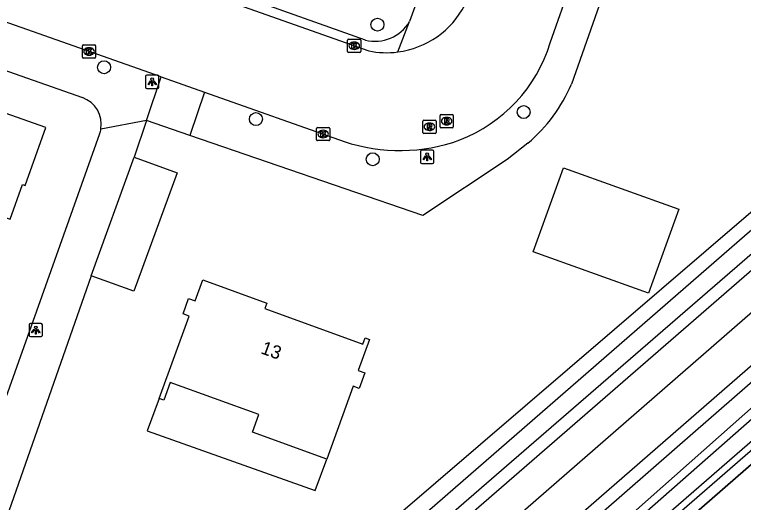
# Model space of a CAD drawing. Extents: x 163268 to 164360, y 381529 to 382285.
# Drawn here: x 163831.5 to 163886.4, y 381793.2 to 381829.9 of the extents above; entities that cross this region are included whole.
import ezdxf

# ---------------------------------------------------------------- set-up
doc = ezdxf.new("R2010")
doc.units = 0
for name, color, linetype in [('IMGEO_Boom', 7, 'Continuous'), ('IMGEO_Erf', 7, 'Continuous'), ('IMGEO_Groenvoorziening', 7, 'Continuous'), ('IMGEO_Hek', 7, 'Continuous'), ('IMGEO_Kolk', 7, 'Continuous'), ('IMGEO_Lichtpunt', 7, 'Continuous'), ('IMGEO_Pand', 7, 'Continuous'), ('IMGEO_Pand_nummerreeks', 7, 'Continuous'), ('IMGEO_Pand_overbouw', 7, 'Continuous'), ('IMGEO_Pand_vergunning_verleend', 7, 'Continuous'), ('IMGEO_Rijbaan_lokaal_gesloten', 7, 'Continuous'), ('IMGEO_Rijbaan_lokaal_open', 7, 'Continuous'), ('IMGEO_Rioolput', 7, 'Continuous'), ('IMGEO_Voetpad_open', 7, 'Continuous'), ('IMGEO_Waterloop', 7, 'Continuous')]:
    doc.layers.add(name, color=color, linetype=linetype)

msp = doc.modelspace()

# ---------------------------------------------------------------- linework, layer by layer
at = {"layer": 'IMGEO_Boom'}
for centre in [(163858.808, 381829.161), (163838.227, 381825.953), (163869.817, 381822.579), (163849.664, 381822.048), (163858.451, 381819.018)]:
    msp.add_circle(centre, 0.489, dxfattribs=at)
at = {"layer": 'IMGEO_Erf'}
msp.add_lwpolyline([(163846.023, 381779.611), (163846.214, 381780.09), (163981.759, 381896.51)], dxfattribs=at)
at = {"layer": 'IMGEO_Groenvoorziening'}
for points in [[(163983.01, 381895.079), (163925.999, 381844.559), (163849.507, 381778.101)], [(163860.227, 381776.574), (163897.065, 381809.245), (163920.52, 381829.655)], [(163923.335, 381827.493), (163923.226, 381827.395), (163896.672, 381804.504), (163862.173, 381774.429)], [(163922.389, 381827.909), (163896.621, 381805.495), (163862.196, 381775.551)]]:
    msp.add_lwpolyline(points, dxfattribs=at)
at = {"layer": 'IMGEO_Hek'}
msp.add_lwpolyline([(163862.173, 381774.429), (163896.672, 381804.504)], dxfattribs=at)
at = {"layer": 'IMGEO_Kolk'}
for p, q in [((163856.56, 381827.148), (163856.56, 381828)), ((163856.635, 381828.074), (163857.487, 381828.074)), ((163857.561, 381828), (163857.561, 381827.148)), ((163836.595, 381826.718), (163836.595, 381827.57)), ((163836.67, 381827.644), (163837.522, 381827.644)), ((163837.083, 381827.424), (163837.108, 381827.424)), ((163837.596, 381827.57), (163837.596, 381826.718)), ((163857.048, 381827.854), (163857.073, 381827.854)), ((163837.106, 381826.864), (163837.081, 381826.864)), ((163857.487, 381827.074), (163856.635, 381827.074)), ((163857.071, 381827.294), (163857.046, 381827.294)), ((163837.522, 381826.644), (163836.67, 381826.644)), ((163854.297, 381821.423), (163855.149, 381821.423)), ((163854.222, 381820.497), (163854.222, 381821.349)), ((163854.71, 381821.203), (163854.735, 381821.203)), ((163855.223, 381821.349), (163855.223, 381820.497)), ((163855.149, 381820.423), (163854.297, 381820.423)), ((163854.733, 381820.643), (163854.708, 381820.643))]:
    msp.add_line(p, q, dxfattribs=at)
for points in [[(163856.56, 381827.148), (163856.56, 381828)], [(163856.635, 381828.074), (163857.487, 381828.074)], [(163857.561, 381828), (163857.561, 381827.148)], [(163836.595, 381826.718), (163836.595, 381827.57)], [(163836.67, 381827.644), (163837.522, 381827.644)], [(163837.596, 381827.57), (163837.596, 381826.718)], [(163856.881, 381827.774), (163857.004, 381827.774), (163857.004, 381827.623), (163857.134, 381827.774), (163857.298, 381827.774), (163857.152, 381827.623), (163857.305, 381827.374), (163857.153, 381827.374), (163857.068, 381827.538), (163857.004, 381827.471), (163857.004, 381827.374), (163856.881, 381827.374), (163856.881, 381827.774)], [(163836.916, 381827.344), (163837.039, 381827.344), (163837.039, 381827.193), (163837.169, 381827.344), (163837.333, 381827.344), (163837.187, 381827.193), (163837.34, 381826.944), (163837.188, 381826.944), (163837.103, 381827.108), (163837.039, 381827.041), (163837.039, 381826.944), (163836.916, 381826.944), (163836.916, 381827.344)], [(163857.487, 381827.074), (163856.635, 381827.074)], [(163837.522, 381826.644), (163836.67, 381826.644)], [(163854.297, 381821.423), (163855.149, 381821.423)], [(163854.222, 381820.497), (163854.222, 381821.349)], [(163854.543, 381821.123), (163854.666, 381821.123), (163854.666, 381820.972), (163854.796, 381821.123), (163854.96, 381821.123), (163854.814, 381820.972), (163854.967, 381820.723), (163854.815, 381820.723), (163854.73, 381820.887), (163854.666, 381820.82), (163854.666, 381820.723), (163854.543, 381820.723), (163854.543, 381821.123)], [(163855.223, 381821.349), (163855.223, 381820.497)], [(163855.149, 381820.423), (163854.297, 381820.423)]]:
    msp.add_lwpolyline(points, dxfattribs=at)
for centre, start, end in [((163856.637, 381827.998), 91.552, 178.448), ((163856.637, 381827.998), 91.552, 178.448), ((163857.485, 381827.998), 1.552, 88.448), ((163857.485, 381827.998), 1.552, 88.448), ((163836.672, 381827.568), 91.552, 178.448), ((163836.672, 381827.568), 91.552, 178.448), ((163837.52, 381827.568), 1.552, 88.448), ((163837.52, 381827.568), 1.552, 88.448), ((163856.637, 381827.15), 181.552, 268.448), ((163856.637, 381827.15), 181.552, 268.448), ((163857.485, 381827.15), 271.552, 358.448), ((163857.485, 381827.15), 271.552, 358.448), ((163836.672, 381826.72), 181.552, 268.448), ((163836.672, 381826.72), 181.552, 268.448), ((163837.52, 381826.72), 271.552, 358.448), ((163837.52, 381826.72), 271.552, 358.448), ((163854.299, 381821.347), 91.552, 178.448), ((163854.299, 381821.347), 91.552, 178.448), ((163855.147, 381821.347), 1.552, 88.448), ((163855.147, 381821.347), 1.552, 88.448), ((163854.299, 381820.499), 181.552, 268.448), ((163854.299, 381820.499), 181.552, 268.448), ((163855.147, 381820.499), 271.552, 358.448), ((163855.147, 381820.499), 271.552, 358.448)]:
    msp.add_arc(centre, 0.0765, start, end, dxfattribs=at)
for centre, major_axis, ratio, start_param, end_param in [((163837.082, 381827.144), (-0.387, 0.002), 0.722429, 4.712389, 7.853982), ((163837.107, 381827.144), (-0.39, 0.002), 0.717154, 1.570796, 4.712389), ((163857.047, 381827.574), (-0.387, 0.002), 0.722429, 4.712389, 7.853982), ((163857.072, 381827.574), (-0.39, 0.002), 0.717154, 1.570796, 4.712389), ((163854.709, 381820.923), (-0.387, 0.002), 0.722429, 4.712389, 7.853982), ((163854.734, 381820.923), (-0.39, 0.002), 0.717154, 1.570796, 4.712389)]:
    msp.add_ellipse(centre, major_axis=major_axis, ratio=ratio, start_param=start_param, end_param=end_param, dxfattribs=at)
at = {"layer": 'IMGEO_Lichtpunt'}
for p, q in [((163841.357, 381825.262), (163841.357, 381824.455)), ((163841.357, 381825.262), (163841.357, 381824.455)), ((163842.259, 381825.357), (163841.451, 381825.357)), ((163842.259, 381825.357), (163841.451, 381825.357)), ((163842.353, 381824.455), (163842.353, 381825.262)), ((163842.353, 381824.455), (163842.353, 381825.262)), ((163841.451, 381824.361), (163842.259, 381824.361)), ((163841.451, 381824.361), (163842.259, 381824.361)), ((163862.056, 381819.608), (163862.056, 381818.801)), ((163862.056, 381819.608), (163862.056, 381818.801)), ((163862.958, 381819.703), (163862.15, 381819.703)), ((163862.958, 381819.703), (163862.15, 381819.703)), ((163863.052, 381818.801), (163863.052, 381819.608)), ((163863.052, 381818.801), (163863.052, 381819.608)), ((163862.15, 381818.707), (163862.958, 381818.707)), ((163862.15, 381818.707), (163862.958, 381818.707)), ((163832.588, 381806.559), (163832.588, 381805.752)), ((163832.588, 381806.559), (163832.588, 381805.752)), ((163833.49, 381806.654), (163832.682, 381806.654)), ((163833.49, 381806.654), (163832.682, 381806.654)), ((163833.584, 381805.752), (163833.584, 381806.559)), ((163833.584, 381805.752), (163833.584, 381806.559)), ((163832.682, 381805.658), (163833.49, 381805.658)), ((163832.682, 381805.658), (163833.49, 381805.658))]:
    msp.add_line(p, q, dxfattribs=at)
for points in [[(163841.731, 381824.926), (163841.77, 381824.898), (163841.582, 381824.636), (163841.544, 381824.663), (163841.731, 381824.926)], [(163841.833, 381824.878), (163841.88, 381824.878), (163841.88, 381824.556), (163841.833, 381824.556), (163841.833, 381824.878)], [(163841.943, 381824.898), (163841.981, 381824.925), (163842.168, 381824.663), (163842.129, 381824.635), (163841.943, 381824.898)], [(163862.43, 381819.272), (163862.469, 381819.244), (163862.281, 381818.982), (163862.243, 381819.009), (163862.43, 381819.272)], [(163862.532, 381819.224), (163862.579, 381819.224), (163862.579, 381818.902), (163862.532, 381818.902), (163862.532, 381819.224)], [(163862.642, 381819.244), (163862.68, 381819.271), (163862.867, 381819.009), (163862.828, 381818.981), (163862.642, 381819.244)], [(163832.962, 381806.223), (163833.001, 381806.195), (163832.813, 381805.933), (163832.775, 381805.96), (163832.962, 381806.223)], [(163833.064, 381806.175), (163833.111, 381806.175), (163833.111, 381805.853), (163833.064, 381805.853), (163833.064, 381806.175)], [(163833.174, 381806.195), (163833.212, 381806.222), (163833.399, 381805.96), (163833.36, 381805.932), (163833.174, 381806.195)]]:
    msp.add_lwpolyline(points, dxfattribs=at)
for centre in [(163841.856, 381825.06), (163862.555, 381819.406), (163833.087, 381806.357)]:
    msp.add_circle(centre, 0.0994, dxfattribs=at)
for centre, start, end in [((163841.451, 381825.262), 90, 180), ((163841.451, 381825.262), 90, 180), ((163842.259, 381825.262), 0, 90), ((163842.259, 381825.262), 0, 90), ((163841.451, 381824.455), 180, 270), ((163841.451, 381824.455), 180, 270), ((163842.259, 381824.455), 270, 0), ((163842.259, 381824.455), 270, 360), ((163862.15, 381819.608), 90, 180), ((163862.15, 381819.608), 90, 180), ((163862.958, 381819.608), 0, 90), ((163862.958, 381819.608), 0, 90), ((163862.15, 381818.801), 180, 270), ((163862.15, 381818.801), 180, 270), ((163862.958, 381818.801), 270, 0), ((163862.958, 381818.801), 270, 360), ((163832.682, 381806.559), 90, 180), ((163832.682, 381806.559), 90, 180), ((163833.49, 381806.559), 0, 90), ((163833.49, 381806.559), 0, 90), ((163832.682, 381805.752), 180, 270), ((163832.682, 381805.752), 180, 270), ((163833.49, 381805.752), 270, 0), ((163833.49, 381805.752), 270, 360)]:
    msp.add_arc(centre, 0.0946, start, end, dxfattribs=at)
at = {"layer": 'IMGEO_Pand'}
for points in [[(163825.237, 381816.337), (163826.333, 381815.951), (163826.413, 381816.172), (163831.155, 381814.501), (163832.078, 381817.119), (163832.297, 381817.041), (163833.837, 381821.411), (163827.78, 381823.546)], [(163840.49, 381819.175), (163843.72, 381818.001), (163840.476, 381809.078), (163837.246, 381810.252)], [(163837.246, 381810.252), (163840.49, 381819.175)], [(163850.495, 381808.192), (163850.341, 381807.769), (163857.72, 381805.087), (163857.893, 381805.563), (163858.214, 381805.446), (163857.362, 381803.102), (163857.863, 381802.92), (163857.44, 381801.757), (163856.99, 381801.921), (163854.999, 381796.441), (163849.415, 381798.471), (163849.891, 381799.782), (163843.214, 381802.209), (163842.728, 381800.873), (163842.386, 381800.997), (163844.643, 381807.207), (163844.173, 381807.378), (163844.59, 381808.526), (163845.076, 381808.349), (163845.658, 381809.949), (163850.495, 381808.192)]]:
    msp.add_lwpolyline(points, dxfattribs=at)
at = {"layer": 'IMGEO_Pand_overbouw'}
msp.add_lwpolyline([(163842.386, 381800.997), (163841.483, 381798.56), (163854.131, 381794.08), (163854.999, 381796.441), (163849.415, 381798.471), (163849.891, 381799.782), (163843.214, 381802.209), (163842.728, 381800.873)], close=True, dxfattribs=at)
at = {"layer": 'IMGEO_Pand_vergunning_verleend'}
msp.add_lwpolyline([(163870.536, 381812.053), (163872.815, 381818.383), (163881.492, 381815.259), (163879.214, 381808.929), (163870.536, 381812.053)], dxfattribs=at)
at = {"layer": 'IMGEO_Rijbaan_lokaal_gesloten'}
for points in [[(164037.528, 381938.674), (163855.968, 381780.463), (163854.909, 381779.633)], [(163856.952, 381777.354), (163875.466, 381793.487), (163918.881, 381831.318)]]:
    msp.add_lwpolyline(points, dxfattribs=at)
at = {"layer": 'IMGEO_Rijbaan_lokaal_open'}
for points in [[(163842.527, 381825.22), (163708.059, 381872.677), (163706.919, 381873.05)], [(163871.821, 381827.783), (163883.218, 381860.171)], [(163812.836, 381843.202), (163858.153, 381827.186)], [(163842.527, 381825.22), (163845.795, 381824.068)], [(163845.795, 381824.068), (163856.311, 381820.361)]]:
    msp.add_lwpolyline(points, dxfattribs=at)
for centre, radius, start, end in [((163859.493, 381833.685), 6.635, 277.432, 332.671), ((163860.851, 381831.182), 11.485, 291.2115, 342.787), ((163859.489, 381833.665), 6.615, 258.3464, 277.4847), ((163860.496, 381832.801), 13.125, 251.4058, 290.0965)]:
    msp.add_arc(centre, radius, start, end, dxfattribs=at)
at = {"layer": 'IMGEO_Rioolput'}
for p, q in [((163862.298, 381821.97), (163863.15, 381821.97)), ((163863.519, 381821.47), (163863.519, 381822.322)), ((163863.594, 381822.396), (163864.446, 381822.396)), ((163864.007, 381822.176), (163864.032, 381822.176)), ((163864.52, 381822.322), (163864.52, 381821.47)), ((163862.223, 381821.044), (163862.223, 381821.896)), ((163862.711, 381821.75), (163862.736, 381821.75)), ((163863.224, 381821.896), (163863.224, 381821.044)), ((163864.446, 381821.396), (163863.594, 381821.396)), ((163864.03, 381821.616), (163864.005, 381821.616)), ((163863.15, 381820.97), (163862.298, 381820.97)), ((163862.734, 381821.19), (163862.709, 381821.19))]:
    msp.add_line(p, q, dxfattribs=at)
for points in [[(163862.298, 381821.97), (163863.15, 381821.97)], [(163863.519, 381821.47), (163863.519, 381822.322)], [(163863.594, 381822.396), (163864.446, 381822.396)], [(163864.108, 381822.094), (163863.856, 381822.096), (163863.856, 381821.696)], [(163864.034, 381822.015), (163863.98, 381822.015), (163863.98, 381821.934)], [(163863.98, 381821.934), (163864.032, 381821.934)], [(163864.52, 381822.322), (163864.52, 381821.47)], [(163862.223, 381821.044), (163862.223, 381821.896)], [(163862.812, 381821.668), (163862.56, 381821.67), (163862.56, 381821.27)], [(163862.56, 381821.27), (163862.684, 381821.27), (163862.684, 381821.432), (163862.695, 381821.432)], [(163862.738, 381821.589), (163862.684, 381821.589), (163862.684, 381821.508)], [(163862.684, 381821.508), (163862.736, 381821.508)], [(163862.742, 381821.403), (163862.813, 381821.27), (163862.953, 381821.27), (163862.888, 381821.396)], [(163863.224, 381821.896), (163863.224, 381821.044)], [(163864.446, 381821.396), (163863.594, 381821.396)], [(163863.856, 381821.696), (163863.98, 381821.696), (163863.98, 381821.858), (163863.991, 381821.858)], [(163864.038, 381821.829), (163864.109, 381821.696), (163864.249, 381821.696), (163864.184, 381821.822)], [(163863.15, 381820.97), (163862.298, 381820.97)]]:
    msp.add_lwpolyline(points, dxfattribs=at)
for centre, radius, start, end in [((163862.3, 381821.894), 0.0765, 91.552, 178.448), ((163862.3, 381821.894), 0.0765, 91.552, 178.448), ((163863.148, 381821.894), 0.0765, 1.552, 88.448), ((163863.148, 381821.894), 0.0765, 1.552, 88.448), ((163863.596, 381822.32), 0.0765, 91.552, 178.448), ((163863.596, 381822.32), 0.0765, 91.552, 178.448), ((163864.016, 381822.123), 0.19, 274.7715, 282.9687), ((163864.04, 381821.919), 0.0964, 77.0061, 93.1865), ((163864.054, 381821.976), 0.0378, 276.6634, 79.6772), ((163864.107, 381821.984), 0.109, 350.3612, 89.416), ((163864.105, 381821.984), 0.112, 277.5842, 350.9817), ((163864.444, 381822.32), 0.0765, 1.552, 88.448), ((163864.444, 381822.32), 0.0765, 1.552, 88.448), ((163862.694, 381821.379), 0.0533, 26.0293, 88.6989), ((163862.72, 381821.697), 0.19, 274.7715, 282.9687), ((163862.744, 381821.493), 0.0964, 77.0061, 93.1865), ((163862.758, 381821.55), 0.0378, 276.6634, 79.6772), ((163862.811, 381821.558), 0.109, 350.3612, 89.416), ((163862.809, 381821.558), 0.112, 277.5842, 350.9817), ((163862.793, 381821.343), 0.108, 29.5134, 73.7905), ((163863.596, 381821.472), 0.0765, 181.552, 268.448), ((163863.596, 381821.472), 0.0765, 181.552, 268.448), ((163863.99, 381821.805), 0.0533, 26.0293, 88.6989), ((163864.089, 381821.769), 0.108, 29.5134, 73.7905), ((163864.444, 381821.472), 0.0765, 271.552, 358.448), ((163864.444, 381821.472), 0.0765, 271.552, 358.448), ((163862.3, 381821.046), 0.0765, 181.552, 268.448), ((163862.3, 381821.046), 0.0765, 181.552, 268.448), ((163863.148, 381821.046), 0.0765, 271.552, 358.448), ((163863.148, 381821.046), 0.0765, 271.552, 358.448)]:
    msp.add_arc(centre, radius, start, end, dxfattribs=at)
for centre, major_axis, ratio, start_param, end_param in [((163864.006, 381821.896), (-0.387, 0.002), 0.722429, 4.712389, 7.853982), ((163864.031, 381821.896), (-0.39, 0.002), 0.717154, 1.570796, 4.712389), ((163862.71, 381821.47), (-0.387, 0.002), 0.722429, 4.712389, 7.853982), ((163862.735, 381821.47), (-0.39, 0.002), 0.717154, 1.570796, 4.712389)]:
    msp.add_ellipse(centre, major_axis=major_axis, ratio=ratio, start_param=start_param, end_param=end_param, dxfattribs=at)
at = {"layer": 'IMGEO_Voetpad_open'}
for points in [[(163885.625, 381859.408), (163873.422, 381824.679)], [(163857.9, 381828.003), (163835.303, 381836.048), (163838.827, 381846.049), (163860.904, 381838.472)], [(163805.434, 381834.645), (163836.596, 381823.664)], [(163863.204, 381834.877), (163861.221, 381829.394)], [(163921.298, 381832.097), (163896.19, 381810.176), (163894.083, 381808.419), (163882.756, 381798.536), (163858.2, 381777.096), (163857.894, 381776.812)], [(163860.351, 381827.106), (163861.221, 381829.394)], [(163841.425, 381821.949), (163842.527, 381825.22)], [(163845.795, 381824.068), (163844.697, 381820.821)], [(163841.425, 381821.949), (163837.992, 381821.299)], [(163841.425, 381821.949), (163840.49, 381819.175)], [(163844.697, 381820.821), (163841.425, 381821.949)], [(163837.898, 381820.939), (163830.823, 381801.068)], [(163870.142, 381820.239), (163868.584, 381818.998), (163862.223, 381814.784), (163844.697, 381820.821)], [(163837.246, 381810.252), (163825.558, 381776.861)]]:
    msp.add_lwpolyline(points, dxfattribs=at)
for centre, radius, start, end in [((163858.641, 381830.893), 2.983, 255.6084, 329.8443), ((163862.214, 381829.527), 12.212, 310.4823, 336.6082), ((163835.889, 381821.652), 2.132, 350.4576, 70.647), ((163835.918, 381821.648), 2.103, 340.2904, 350.442)]:
    msp.add_arc(centre, radius, start, end, dxfattribs=at)
at = {"layer": 'IMGEO_Waterloop'}
for points in [[(163847.72, 381779.562), (163886.075, 381812.927), (163966.733, 381882.81), (163982.009, 381895.995), (163982.54, 381895.485), (163961.351, 381876.844), (163945.937, 381863.256), (163926.786, 381846.398), (163868.527, 381795.91), (163848.697, 381778.712), (163847.72, 381779.562)], [(163860.821, 381776.182), (163860.753, 381776.371), (163920.794, 381829.23)], [(163921.967, 381828.204), (163911.76, 381819.327), (163881.482, 381792.989), (163861.898, 381775.954)]]:
    msp.add_lwpolyline(points, dxfattribs=at)

# ---------------------------------------------------------------- texts
at = {"layer": 'IMGEO_Pand_nummerreeks'}
msp.add_text('13', height=1, rotation=340.0256, dxfattribs=at).set_placement((163849.961, 381804.417))

doc.saveas('drawing.dxf')
